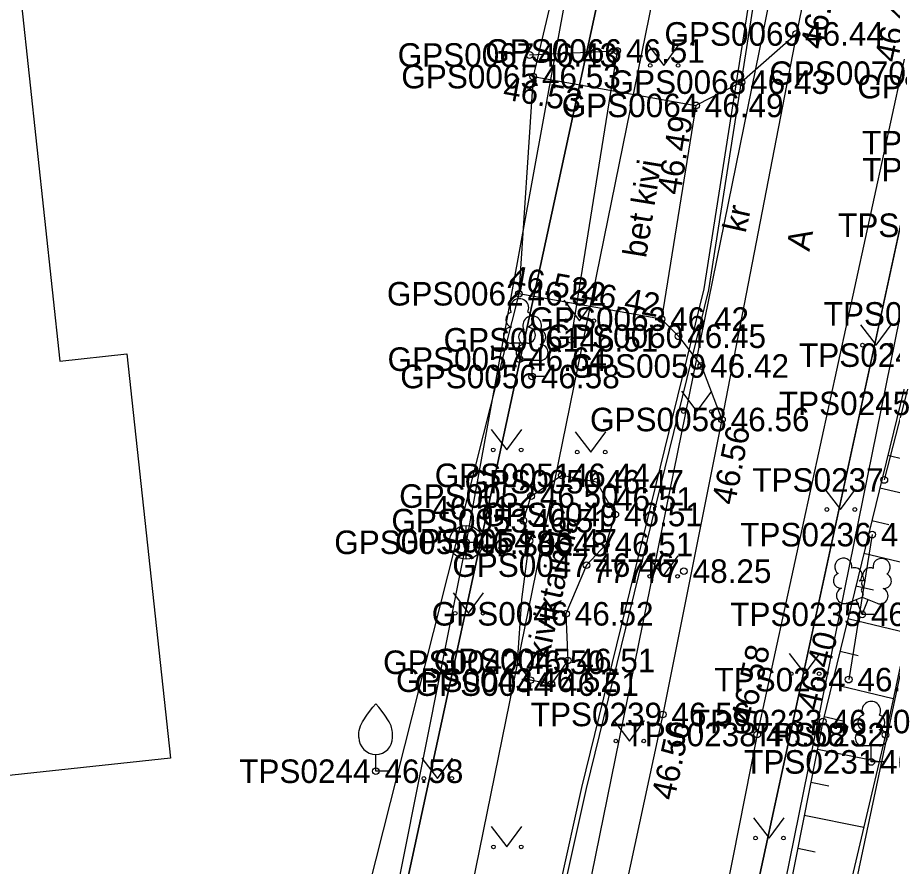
# Model space of a CAD drawing. Extents: x 551623 to 559850, y 6561220 to 6567135.
# Drawn here: x 557147.37 to 557173.37, y 6565319.24 to 6565344.49 of the extents above; entities that cross this region are included whole.
import ezdxf

# ---------------------------------------------------------------- set-up
doc = ezdxf.new("R2010")
doc.units = 0
for name, color, linetype in [('AED', 7, 'Continuous'), ('HALJASTUS', 7, 'Continuous'), ('Hoone Elu- või ühiskondlik hoone', 7, 'Continuous'), ('KKAEV', 7, 'Continuous'), ('KORGUS-EH2000', 7, 'Continuous'), ('KTRASS', 7, 'Continuous'), ('MOOTKORG-EH2000', 7, 'Continuous'), ('MOOTMPUNKT', 7, 'Continuous'), ('MOOTNR', 7, 'Continuous'), ('MOOTPIIR', 7, 'Continuous'), ('MPKAABEL', 7, 'Continuous'), ('PIIR', 7, 'Continuous'), ('PUU', 7, 'Continuous'), ('RELJEEF', 7, 'Continuous'), ('TEE', 7, 'Continuous'), ('TRUUP', 7, 'Continuous'), ('VTRASS', 7, 'Continuous')]:
    doc.layers.add(name, color=color, linetype=linetype)

msp = doc.modelspace()

# ---------------------------------------------------------------- linework, layer by layer
at = {"layer": 'AED'}
for p, q in [((557176.108, 6565342.43), (557173.129, 6565330.733)), ((557172.768, 6565329.108), (557172.072, 6565324.796))]:
    msp.add_line(p, q, dxfattribs=at)
at = {"layer": 'HALJASTUS'}
for p, q in [((557166.112, 6565343.668), (557166.575, 6565343.061)), ((557166.575, 6565343.061), (557167.021, 6565343.668)), ((557163.61, 6565336.075), (557164.073, 6565335.468)), ((557164.073, 6565335.468), (557164.519, 6565336.075)), ((557172.425, 6565335.348), (557172.888, 6565334.742)), ((557172.888, 6565334.742), (557173.334, 6565335.348)), ((557167.099, 6565333.373), (557167.562, 6565332.766)), ((557167.562, 6565332.766), (557168.008, 6565333.373)), ((557161.448, 6565332.234), (557161.911, 6565331.628)), ((557161.911, 6565331.628), (557162.357, 6565332.234)), ((557163.945, 6565332.168), (557164.408, 6565331.561)), ((557164.408, 6565331.561), (557164.854, 6565332.168)), ((557171.364, 6565330.462), (557171.828, 6565329.855)), ((557171.828, 6565329.855), (557172.273, 6565330.462)), ((557166.095, 6565328.475), (557166.559, 6565327.868)), ((557166.559, 6565327.868), (557167.004, 6565328.475)), ((557160.314, 6565327.378), (557160.778, 6565326.771)), ((557160.778, 6565326.771), (557161.223, 6565327.378)), ((557170.304, 6565325.576), (557170.767, 6565324.969)), ((557170.767, 6565324.969), (557171.213, 6565325.576)), ((557165.092, 6565323.576), (557165.555, 6565322.97)), ((557165.555, 6565322.97), (557166.001, 6565323.576)), ((557159.387, 6565322.465), (557159.85, 6565321.858)), ((557159.85, 6565321.858), (557160.296, 6565322.465)), ((557169.243, 6565320.69), (557169.706, 6565320.083)), ((557169.706, 6565320.083), (557170.152, 6565320.69)), ((557161.45, 6565320.427), (557161.914, 6565319.82)), ((557161.914, 6565319.82), (557162.359, 6565320.427))]:
    msp.add_line(p, q, dxfattribs=at)
msp.add_lwpolyline([(557162.225, 6565325.312), (557162.359, 6565327.179), (557162.583, 6565328.924), (557162.402, 6565329.522), (557162.633, 6565330.254), (557163.55, 6565330.871), (557164.575, 6565330.681), (557165.135, 6565329.705), (557164.853, 6565328.814), (557164.281, 6565328.201), (557163.671, 6565326.753), (557163.724, 6565325.365), (557163.234, 6565324.662), (557162.611, 6565324.778), (557162.225, 6565325.312)], dxfattribs=at)
for centre in [(557166.174, 6565343.061), (557167.003, 6565343.061), (557163.672, 6565335.468), (557164.501, 6565335.468), (557172.487, 6565334.742), (557173.316, 6565334.742), (557167.161, 6565332.766), (557167.99, 6565332.766), (557161.51, 6565331.628), (557162.339, 6565331.628), (557164.007, 6565331.561), (557164.836, 6565331.561), (557171.427, 6565329.855), (557172.255, 6565329.855), (557166.158, 6565327.868), (557166.986, 6565327.868), (557160.377, 6565326.771), (557161.205, 6565326.771), (557170.366, 6565324.969), (557171.195, 6565324.969), (557165.154, 6565322.97), (557165.983, 6565322.97), (557159.449, 6565321.858), (557160.278, 6565321.858), (557169.305, 6565320.083), (557170.134, 6565320.083), (557161.513, 6565319.82), (557162.342, 6565319.82)]:
    msp.add_circle(centre, 0.055, dxfattribs=at)
at = {"layer": 'Hoone Elu- või ühiskondlik hoone'}
msp.add_lwpolyline([(557147.257, 6565347.005), (557148.629, 6565334.268), (557150.619, 6565334.483), (557151.915, 6565322.463), (557137.601, 6565320.92), (557136.288, 6565333.108), (557137.422, 6565333.23), (557136.067, 6565345.799)], close=True, dxfattribs=at)
at = {"layer": 'KKAEV'}
for p, q in [((557160.704, 6565328.379), (557160.704, 6565329.379)), ((557160.204, 6565328.879), (557161.204, 6565328.879))]:
    msp.add_line(p, q, dxfattribs=at)
msp.add_circle((557160.704, 6565328.879), 0.5, dxfattribs=at)
at = {"layer": 'KORGUS-EH2000'}
for centre in [(557170.517, 6565343.997), (557165.192, 6565343.49), (557162.696, 6565342.728), (557167.534, 6565341.871), (557162.268, 6565336.27), (557166.507, 6565335.517), (557168.305, 6565332.531), (557165.135, 6565329.705), (557162.402, 6565329.522), (557166.544, 6565323.76), (557171.305, 6565323.549), (557169.356, 6565323.163), (557173.165, 6565323.158)]:
    msp.add_circle(centre, 0.1, dxfattribs=at)
at = {"layer": 'KTRASS'}
msp.add_lwpolyline([(557160.853, 6565358.37), (557164.339, 6565348.845), (557160.704, 6565328.879), (557158.061, 6565315.608), (557150.929, 6565304.899), (557149.529, 6565302.153)], dxfattribs=at)
at = {"layer": 'MOOTMPUNKT'}
for centre in [(557170.517, 6565343.997), (557165.192, 6565343.49), (557162.589, 6565343.371), (557162.696, 6565342.728), (557168.886, 6565342.563), (557167.534, 6565341.871), (557162.268, 6565336.27), (557166.507, 6565335.517), (557163.812, 6565334.901), (557167.014, 6565335.007), (557162.286, 6565334.326), (557167.696, 6565334.122), (557162.665, 6565333.809), (557168.305, 6565332.531), (557163.55, 6565330.871), (557164.575, 6565330.681), (557173.129, 6565330.733), (557162.633, 6565330.254), (557165.135, 6565329.705), (557162.402, 6565329.522), (557172.768, 6565329.108), (557160.704, 6565328.879), (557162.583, 6565328.924), (557164.853, 6565328.814), (557164.281, 6565328.201), (557167.174, 6565328.021), (557163.671, 6565326.753), (557172.471, 6565326.737), (557162.225, 6565325.312), (557163.724, 6565325.365), (557162.611, 6565324.778), (557163.234, 6565324.662), (557172.072, 6565324.796), (557166.544, 6565323.76), (557171.305, 6565323.549), (557169.356, 6565323.163), (557173.165, 6565323.158), (557172.744, 6565322.349), (557158.018, 6565322.072)]:
    msp.add_circle(centre, 0.1, dxfattribs=at)
at = {"layer": 'MOOTPIIR'}
for points in [[(557164.249, 6565385.957), (557167.544, 6565372.263), (557165.401, 6565354.28), (557162.696, 6565342.728), (557162.268, 6565336.27), (557157.439, 6565317.153), (557155.935, 6565307.926), (557151.735, 6565289.044), (557149.372, 6565278.149), (557146.29, 6565272.268), (557145.471, 6565269.467), (557144.671, 6565269.034), (557142.29, 6565253.435), (557147.21, 6565247.782), (557143.206, 6565224.821), (557134.274, 6565179.647), (557106.885, 6565053.872), (557097.084, 6565015.291), (557081.994, 6564949.758), (557076.549, 6564924.696), (557075.627, 6564919.179)], [(557125.586, 6565124.718), (557129.321, 6565141.63), (557134.857, 6565166.343), (557137.424, 6565178.794), (557142.637, 6565203.979), (557146.779, 6565223.847), (557149.968, 6565239.204), (557152.94, 6565245.148), (557154.696, 6565251.141), (557160.696, 6565262.531), (557162.911, 6565274.526), (557177.821, 6565344.825), (557178.178, 6565346.672), (557182.564, 6565371.994), (557182.939, 6565377.409), (557185.371, 6565384.3)]]:
    msp.add_lwpolyline(points, dxfattribs=at)
at = {"layer": 'MPKAABEL'}
for points in [[(557167.475, 6565305.366), (557175.635, 6565345.62), (557181.795, 6565374.716), (557188.792, 6565405.005), (557195.571, 6565435.345), (557197.823, 6565445.423), (557198.3, 6565445.28)], [(557149.438, 6565271.437), (557149.623, 6565271.124), (557152.126, 6565270.16), (557152.958, 6565270.279), (557153.322, 6565270.931), (557154.173, 6565276.296), (557155.659, 6565282.151), (557161.107, 6565307.801), (557162.985, 6565315.724), (557164.278, 6565321.558), (557167.916, 6565336.385), (557170.245, 6565351.252), (557171.041, 6565354.244), (557171.847, 6565358.232), (557173.027, 6565364.102), (557174.728, 6565372.78), (557175.522, 6565373.851), (557181.919, 6565378.387), (557182.806, 6565379.998), (557183.139, 6565382.106)], [(557170.286, 6565353.987), (557170.73, 6565353.659), (557170.099, 6565351.283), (557167.769, 6565336.415), (557164.132, 6565321.592), (557162.839, 6565315.757), (557160.961, 6565307.834), (557155.513, 6565282.185), (557154.026, 6565276.327), (557153.178, 6565270.98), (557152.863, 6565270.417), (557152.143, 6565270.314), (557149.639, 6565271.279), (557149.438, 6565271.437)], [(557162.589, 6565343.371), (557165.192, 6565343.49), (557163.812, 6565334.901)]]:
    msp.add_lwpolyline(points, dxfattribs=at)
at = {"layer": 'PIIR'}
for points in [[(557185.44, 6565385.02), (557181.84, 6565376.33), (557156.06, 6565257.24), (557142.45, 6565253.92), (557145.95, 6565270.23), (557148.7, 6565271.45), (557155.36, 6565302.23), (557166.6, 6565354.15), (557169.97, 6565369.7), (557178.6, 6565401.44)], [(557946.3, 6565071.8), (557149.85, 6565228.01), (557142.45, 6565253.92), (557156.06, 6565257.24), (557180.33, 6565369.34), (557588.3, 6565279.69)]]:
    msp.add_lwpolyline(points, dxfattribs=at)
msp.add_lwpolyline([(557109.59, 6565348.17), (557166.6, 6565354.15), (557155.36, 6565302.23), (557102.44, 6565318.67)], close=True, dxfattribs=at)
at = {"layer": 'PUU'}
for p, q in [((557162.526, 6565334.801), (557162.046, 6565334.801)), ((557162.286, 6565334.326), (557162.286, 6565334.801)), ((557162.666, 6565334.326), (557162.286, 6565334.326)), ((557162.905, 6565334.284), (557162.425, 6565334.284)), ((557162.665, 6565333.809), (557162.665, 6565334.284)), ((557163.045, 6565333.809), (557162.665, 6565333.809)), ((557172.031, 6565327.072), (557172.476, 6565327.247)), ((557172.471, 6565326.737), (557172.296, 6565327.177)), ((557172.471, 6565326.737), (557172.651, 6565327.177)), ((557172.476, 6565327.247), (557172.916, 6565327.067)), ((557172.851, 6565326.737), (557172.471, 6565326.737)), ((557172.984, 6565322.824), (557172.504, 6565322.824)), ((557172.744, 6565322.349), (557172.744, 6565322.824)), ((557158.018, 6565322.072), (557158.018, 6565322.572)), ((557173.124, 6565322.349), (557172.744, 6565322.349)), ((557158.418, 6565322.072), (557158.018, 6565322.072))]:
    msp.add_line(p, q, dxfattribs=at)
for points in [[(557172.476, 6565327.742), (557172.456, 6565327.667), (557172.456, 6565327.647), (557172.466, 6565327.617), (557172.486, 6565327.582), (557172.491, 6565327.562), (557172.476, 6565327.527), (557172.451, 6565327.477), (557172.446, 6565327.452), (557172.451, 6565327.437), (557172.461, 6565327.407), (557172.496, 6565327.347), (557172.501, 6565327.327), (557172.496, 6565327.307), (557172.481, 6565327.272), (557172.476, 6565327.247)], [(557157.518, 6565323.072), (557157.518, 6565323.222), (557157.528, 6565323.287), (557157.563, 6565323.417), (557157.623, 6565323.537), (557157.768, 6565323.772), (557157.928, 6565323.977), (557158.018, 6565324.072)], [(557158.518, 6565323.072), (557158.518, 6565323.222), (557158.508, 6565323.287), (557158.473, 6565323.417), (557158.413, 6565323.537), (557158.268, 6565323.772), (557158.108, 6565323.977), (557158.018, 6565324.072)]]:
    msp.add_lwpolyline(points, dxfattribs=at)
for centre, radius, start, end in [((557162.286, 6565335.846), 0.277, 332.5799, 207.4201), ((557162.116, 6565335.498), 0.233, 109.0217, 253.1415), ((557162.456, 6565335.498), 0.233, 286.8508, 70.9859), ((557162.665, 6565335.329), 0.277, 332.5799, 207.4201), ((557162.049, 6565335.038), 0.238, 90.0016, 269.3953), ((557162.495, 6565334.981), 0.233, 109.0217, 253.1415), ((557162.524, 6565335.038), 0.238, 270.6047, 89.9984), ((557162.835, 6565334.981), 0.233, 286.8508, 70.9859), ((557162.427, 6565334.521), 0.238, 90.0016, 269.3953), ((557162.902, 6565334.521), 0.238, 270.6047, 89.9984), ((557171.914, 6565328.151), 0.256, 350.4856, 111.5002), ((557173.05, 6565328.142), 0.256, 67.6168, 188.6314), ((557171.914, 6565328.151), 0.256, 111.5027, 232.5173), ((557173.05, 6565328.142), 0.256, 306.5997, 67.6143), ((557171.84, 6565327.74), 0.224, 111.4304, 274.4987), ((557172.248, 6565327.901), 0.224, 308.5041, 111.5725), ((557172.711, 6565327.896), 0.225, 67.7016, 230.5126), ((557173.117, 6565327.73), 0.224, 264.6183, 67.6866), ((557172.475, 6565327.504), 0.237, 66.7655, 111.5015), ((557171.944, 6565327.295), 0.237, 111.5014, 291.5004), ((557173.006, 6565327.287), 0.237, 247.6166, 67.6155), ((557172.744, 6565323.869), 0.277, 332.5799, 207.4201), ((557172.574, 6565323.522), 0.233, 109.0217, 253.1415), ((557172.914, 6565323.522), 0.233, 286.8508, 70.9859), ((557172.507, 6565323.062), 0.238, 90.0016, 269.3953), ((557172.981, 6565323.062), 0.238, 270.6047, 89.9984), ((557158.018, 6565323.072), 0.5, 180, 0)]:
    msp.add_arc(centre, radius, start, end, dxfattribs=at)
at = {"layer": 'RELJEEF'}
for p, q in [((557173.236, 6565331.475), (557173.725, 6565331.356)), ((557172.999, 6565330.504), (557174.657, 6565330.1)), ((557172.763, 6565329.532), (557173.268, 6565329.409)), ((557172.526, 6565328.56), (557174.236, 6565328.144)), ((557172.289, 6565327.589), (557172.81, 6565327.462)), ((557172.052, 6565326.617), (557173.816, 6565326.188)), ((557171.816, 6565325.646), (557172.353, 6565325.515)), ((557171.579, 6565324.674), (557173.395, 6565324.232)), ((557171.342, 6565323.703), (557171.895, 6565323.568)), ((557171.141, 6565322.723), (557172.977, 6565322.359)), ((557170.947, 6565321.742), (557171.487, 6565321.635)), ((557170.753, 6565320.761), (557172.519, 6565320.411)), ((557170.558, 6565319.78), (557171.078, 6565319.677))]:
    msp.add_line(p, q, dxfattribs=at)
for points in [[(557178.911, 6565355.821), (557176.54, 6565345.033), (557171.305, 6565323.549), (557167.725, 6565305.476), (557165.653, 6565297.798), (557164.005, 6565289.382), (557164.699, 6565286.3), (557161.915, 6565274.805), (557158.571, 6565262.386), (557156.478, 6565258.433)], [(557178.911, 6565355.821), (557177.821, 6565344.825), (557173.165, 6565323.158), (557168.832, 6565304.716), (557167.136, 6565297.497), (557165.594, 6565290.304), (557165.703, 6565286.496), (557162.911, 6565274.526), (557159.878, 6565262.22), (557156.478, 6565258.433)]]:
    msp.add_lwpolyline(points, dxfattribs=at)
at = {"layer": 'TEE'}
for points in [[(557168.924, 6565388.067), (557173.251, 6565380.787), (557174.921, 6565380.708), (557175.961, 6565379.901), (557176.717, 6565376.575), (557176.778, 6565374.928), (557173.096, 6565356.791), (557170.517, 6565343.997), (557168.305, 6565332.531), (557166.544, 6565323.76), (557162.831, 6565306.498)], [(557183.232, 6565387.747), (557180.476, 6565375.389), (557176.433, 6565355.878), (557173.633, 6565342.83), (557169.356, 6565323.163), (557165.886, 6565305.625), (557164.412, 6565298.226), (557161.398, 6565286.244), (557159.166, 6565275.735), (557155.612, 6565261.442), (557154.287, 6565255.68), (557153.253, 6565254.112)], [(557170.517, 6565343.997), (557168.886, 6565342.563), (557167.534, 6565341.871)], [(557162.696, 6565342.728), (557167.534, 6565341.871), (557166.507, 6565335.517), (557162.268, 6565336.27)], [(557166.507, 6565335.517), (557167.014, 6565335.007), (557167.696, 6565334.122), (557168.305, 6565332.531)]]:
    msp.add_lwpolyline(points, dxfattribs=at)
at = {"layer": 'TRUUP'}
msp.add_line((557169.577, 6565361.449), (557157.159, 6565300.392), dxfattribs=at)
at = {"layer": 'VTRASS'}
msp.add_lwpolyline([(557074.832, 6565487.185), (557086.837, 6565478.124), (557098.322, 6565467.615), (557113.182, 6565455.735), (557132.832, 6565440.255), (557143.572, 6565430.685), (557150.882, 6565422.295), (557154.292, 6565417.165), (557161.032, 6565403.465), (557169.662, 6565382.045), (557172.292, 6565370.285), (557172.182, 6565358.175), (557171.032, 6565351.615), (557169.532, 6565344.075), (557162.002, 6565307.055), (557155.322, 6565276.245), (557152.172, 6565261.595), (557151.382, 6565257.755)], dxfattribs=at)

# ---------------------------------------------------------------- texts
at = {"layer": 'HALJASTUS'}
msp.add_text('kiviktaimla', height=0.7, rotation=77.7056, dxfattribs=at).set_placement((557163.155, 6565325.385))
at = {"layer": 'KORGUS-EH2000'}
for s, rotation, p in [(' 46.44', 79.0792, (557171.27, 6565343.256)), (' 46.42', 77.8887, (557173.462, 6565342.867)), (' 46.53', 349.9507, (557161.513, 6565342.105)), (' 46.49', 80.8223, (557167.026, 6565338.929)), (' 46.52', 349.9342, (557161.687, 6565336.479)), (' 46.42', 349.9342, (557163.829, 6565336.03)), (' 46.56', 78.6482, (557168.633, 6565329.706)), (' 46.40', 76.3058, (557171.135, 6565323.59)), (' 46.58', 77.7319, (557169.185, 6565323.201)), (' 46.56', 77.8629, (557166.832, 6565320.926))]:
    msp.add_text(s, height=0.7, rotation=rotation, dxfattribs=at).set_placement(p)
for p in [(557165.192, 6565343.14), (557164.866, 6565329.817), (557159.434, 6565329.56)]:
    msp.add_text(' 46.51', height=0.7, dxfattribs=at).set_placement(p)
at = {"layer": 'MOOTKORG-EH2000'}
for s, p in [(' 46.44', (557170.517, 6565343.647)), (' 46.51', (557165.192, 6565343.14)), (' 46.43', (557162.589, 6565343.021)), (' 46.53', (557162.696, 6565342.378)), (' 46.43', (557168.886, 6565342.213)), (' 46.49', (557167.534, 6565341.521)), (' 46.52', (557162.268, 6565335.92)), (' 46.42', (557166.507, 6565335.167)), (' 46.51', (557163.812, 6565334.551)), (' 46.45', (557167.014, 6565334.657)), (' 46.64', (557162.286, 6565333.976)), (' 46.42', (557167.696, 6565333.772)), (' 46.58', (557162.665, 6565333.459)), (' 46.56', (557168.305, 6565332.181)), (' 46.44', (557163.55, 6565330.521)), (' 46.47', (557164.575, 6565330.331)), (' 46.50', (557162.633, 6565329.904)), (' 46.51', (557165.135, 6565329.355)), (' 46.51', (557162.402, 6565329.172)), (' 46.36', (557172.768, 6565328.758)), (' 46.78', (557160.704, 6565328.529)), (' 46.47', (557162.583, 6565328.574)), (' 46.51', (557164.853, 6565328.464)), (' 46.46', (557164.281, 6565327.851)), (' 48.25', (557167.174, 6565327.671)), (' 46.52', (557163.671, 6565326.403)), (' 46.43', (557172.471, 6565326.387)), (' 46.50', (557162.225, 6565324.962)), (' 46.51', (557163.724, 6565325.015)), (' 46.52', (557162.611, 6565324.428)), (' 46.51', (557163.234, 6565324.312)), (' 46.35', (557172.072, 6565324.446)), (' 46.56', (557166.544, 6565323.41)), (' 46.40', (557171.305, 6565323.199)), (' 46.58', (557169.356, 6565322.813)), (' 46.04', (557172.744, 6565321.999)), (' 46.58', (557158.018, 6565321.722))]:
    msp.add_text(s, height=0.7, dxfattribs=at).set_placement(p)
at = {"layer": 'MOOTNR'}
for s, p in [('GPS0069 ', (557166.597, 6565343.647)), ('GPS0066 ', (557161.272, 6565343.14)), ('GPS0067 ', (557158.669, 6565343.021)), ('GPS0065 ', (557158.777, 6565342.378)), ('GPS0070 ', (557169.713, 6565342.48)), ('GPS0068 ', (557164.966, 6565342.213)), ('GPS0071 ', (557172.328, 6565342.08)), ('GPS0064 ', (557163.544, 6565341.521)), ('TPS0250 ', (557172.468, 6565340.414)), ('TPS0249 ', (557172.474, 6565339.61)), ('TPS0248 ', (557171.757, 6565337.958)), ('GPS0062 ', (557158.349, 6565335.92)), ('TPS0247 ', (557171.33, 6565335.321)), ('GPS0063 ', (557162.587, 6565335.167)), ('GPS0061 ', (557160.032, 6565334.551)), ('GPS0060 ', (557163.094, 6565334.657)), ('GPS0057 ', (557158.367, 6565333.976)), ('TPS0246 ', (557170.596, 6565334.096)), ('GPS0059 ', (557163.776, 6565333.772)), ('GPS0056 ', (557158.745, 6565333.459)), ('TPS0245 ', (557169.998, 6565332.66)), ('GPS0058 ', (557164.385, 6565332.181)), ('GPS0051 ', (557159.77, 6565330.521)), ('GPS0050 ', (557160.656, 6565330.331)), ('TPS0237 ', (557169.209, 6565330.383)), ('GPS0052 ', (557158.713, 6565329.904)), ('GPS0049 ', (557161.145, 6565329.355)), ('GPS0053 ', (557158.482, 6565329.172)), ('TPS0236 ', (557168.848, 6565328.758)), ('GPS0055 ', (557156.784, 6565328.529)), ('GPS0054 ', (557158.593, 6565328.574)), ('GPS0048 ', (557160.863, 6565328.464)), ('GPS0047 ', (557160.291, 6565327.851)), ('77777 ', (557164.445, 6565327.671)), ('GPS0046 ', (557159.681, 6565326.403)), ('TPS0235 ', (557168.551, 6565326.387)), ('GPS0042 ', (557158.235, 6565324.962)), ('GPS0045 ', (557159.735, 6565325.015)), ('GPS0043 ', (557158.621, 6565324.428)), ('GPS0044 ', (557159.174, 6565324.312)), ('TPS0234 ', (557168.082, 6565324.446)), ('TPS0239 ', (557162.624, 6565323.41)), ('TPS0233 ', (557167.385, 6565323.199)), ('TPS0238 ', (557165.437, 6565322.813)), ('TPS0232 ', (557169.245, 6565322.808)), ('TPS0231 ', (557168.964, 6565321.999)), ('TPS0244 ', (557153.958, 6565321.722))]:
    msp.add_text(s, height=0.7, dxfattribs=at).set_placement(p)
at = {"layer": 'TEE'}
for s, rotation, p in [('bet kivi', 80.7767, (557166.048, 6565337.315)), ('kr', 77.4331, (557169.005, 6565338.054)), ('A', 79.4693, (557170.904, 6565337.51))]:
    msp.add_text(s, height=0.7, rotation=rotation, dxfattribs=at).set_placement(p)

doc.saveas('drawing.dxf')
